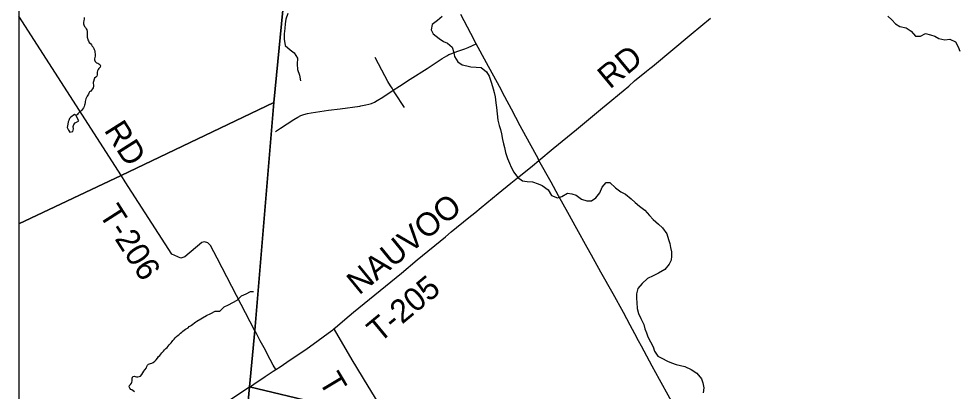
# Model space of a CAD drawing. Extents: x 0 to 34, y 0 to 22.
# Drawn here: x 17.162 to 19.453, y 15.614 to 16.521 of the extents above; entities that cross this region are included whole.
import ezdxf

# ---------------------------------------------------------------- set-up
doc = ezdxf.new("R2010")
doc.units = 0
for name, color, linetype in [('GM_X_Corporation', 7, 'Continuous'), ('GM_X_County_Road', 7, 'Continuous'), ('GM_X_Minor_Lake', 7, 'Continuous'), ('GM_X_Minor_River', 7, 'Continuous'), ('GM_X_State_Route', 7, 'Continuous'), ('GM_X_Township_Road', 7, 'Continuous'), ('GM_X_Township_Road_Text', 7, 'Continuous')]:
    doc.layers.add(name, color=color, linetype=linetype)

msp = doc.modelspace()

# ---------------------------------------------------------------- linework, layer by layer
at = {"layer": 'GM_X_Corporation'}
for points in [[(18.23, 21.1059), (17.1625, 21.1059), (17.1625, 14.3059), (17.597, 14.3059), (17.6136, 14.4601), (17.7239, 15.6245), (17.7373, 15.7617), (17.7834, 16.317), (17.8718, 17.2256), (17.9672, 18.2605), (18.0387, 19.0962), (18.0879, 19.5959), (18.1731, 20.4696), (18.203, 20.7746)], [(18.23, 21.1059), (17.1625, 21.1059), (17.1625, 16.0215), (17.412, 16.1394), (17.7834, 16.317), (17.8718, 17.2256), (17.9672, 18.2605), (18.0387, 19.0962), (18.0879, 19.5959), (18.1731, 20.4696), (18.203, 20.7746)], [(17.597, 14.3059), (23.9625, 14.3059), (23.9625, 21.1059), (18.23, 21.1059), (18.203, 20.7746), (18.1731, 20.4696), (18.0879, 19.5959), (18.0387, 19.0962), (17.9672, 18.2605), (17.8718, 17.2256), (17.7834, 16.317), (17.7373, 15.7617), (17.7239, 15.6245), (17.6136, 14.4601)], [(17.1625, 16.0215), (17.1625, 14.3059), (17.597, 14.3059), (17.6136, 14.4601), (17.7239, 15.6245), (17.7373, 15.7617), (17.7834, 16.317), (17.412, 16.1394)], [(17.597, 14.3059), (22.6629, 14.3059), (22.7103, 14.4966), (22.4946, 14.5463), (21.6235, 14.742), (20.9871, 14.8793), (20.156, 15.0595), (18.8797, 15.3563), (18.0639, 15.5437), (17.7239, 15.6245), (17.6136, 14.4601)]]:
    msp.add_lwpolyline(points, close=True, dxfattribs=at)
msp.add_lwpolyline([(17.8718, 17.2256), (17.7834, 16.317), (17.7373, 15.7617), (17.7239, 15.6245), (18.0639, 15.5437), (18.8797, 15.3563), (20.156, 15.0595), (20.9871, 14.8793), (21.6235, 14.742), (22.4946, 14.5463), (22.7103, 14.4966), (23.0409, 15.7041), (23.1639, 16.2517), (23.362, 16.8676)], dxfattribs=at)
at = {"layer": 'GM_X_County_Road'}
msp.add_line((17.7241, 15.6239), (17.1625, 15.2511), dxfattribs=at)
at = {"layer": 'GM_X_Minor_Lake'}
for points in [[(17.2824, 16.2704), (17.2819, 16.2643), (17.2802, 16.2567), (17.2835, 16.2502), (17.2864, 16.2452), (17.2941, 16.2466), (17.2958, 16.2534), (17.2951, 16.2587), (17.2963, 16.2636), (17.2995, 16.2674), (17.303, 16.2696), (17.3087, 16.2729), (17.3014, 16.286)], [(17.3014, 16.286), (17.298, 16.2883), (17.2891, 16.2817), (17.2859, 16.2783), (17.2843, 16.2738), (17.2824, 16.2704)]]:
    msp.add_lwpolyline(points, dxfattribs=at)
at = {"layer": 'GM_X_Minor_River'}
for points in [[(17.3219, 16.524), (17.3215, 16.521), (17.3206, 16.5161), (17.3197, 16.5131), (17.32, 16.5089), (17.3207, 16.5062), (17.3225, 16.5027), (17.3247, 16.4997), (17.3262, 16.497), (17.328, 16.4939), (17.3287, 16.4901), (17.3293, 16.4843), (17.3292, 16.4813), (17.3291, 16.4767), (17.3298, 16.4737), (17.3305, 16.4703), (17.3319, 16.4676), (17.3341, 16.4637), (17.3367, 16.461), (17.3393, 16.4579), (17.3415, 16.4544), (17.3437, 16.4517), (17.3455, 16.449), (17.3462, 16.4463), (17.3473, 16.4432), (17.348, 16.4402), (17.3482, 16.4352), (17.3482, 16.4326), (17.3481, 16.4299)], [(17.8175, 16.5338), (17.8127, 16.5206), (17.8111, 16.5092), (17.8101, 16.4974), (17.8088, 16.4849), (17.8086, 16.4713), (17.8114, 16.4564), (17.823, 16.4456), (17.8332, 16.4379), (17.8413, 16.4249), (17.8407, 16.4105), (17.8413, 16.3979), (17.8464, 16.3838), (17.8485, 16.3697)], [(18.1931, 16.5268), (18.1824, 16.5167), (18.1693, 16.5074), (18.1669, 16.4945), (18.1717, 16.4845), (18.1863, 16.473), (18.1964, 16.466), (18.2062, 16.4617), (18.2178, 16.4517), (18.2218, 16.4387), (18.2239, 16.4292), (18.2317, 16.4162), (18.2426, 16.4088), (18.2532, 16.4064), (18.263, 16.4043), (18.2763, 16.4034), (18.2888, 16.4025), (18.3011, 16.3921), (18.3078, 16.3813), (18.314, 16.3645), (18.318, 16.3508), (18.3205, 16.3413), (18.3226, 16.331), (18.3243, 16.3162), (18.3257, 16.3052), (18.3273, 16.29), (18.3294, 16.2744), (18.3326, 16.2614), (18.3355, 16.2515), (18.3376, 16.2408), (18.3401, 16.2271), (18.3426, 16.2169), (18.3455, 16.2073), (18.348, 16.1955), (18.3527, 16.1807), (18.3574, 16.1696), (18.3618, 16.16), (18.3677, 16.1474), (18.3766, 16.1352), (18.3894, 16.1266), (18.4008, 16.125), (18.4136, 16.1236), (18.4272, 16.1193), (18.4374, 16.1153), (18.4517, 16.1049), (18.4598, 16.0907), (18.4745, 16.0852), (18.4848, 16.0885), (18.4989, 16.0963), (18.5092, 16.095), (18.5197, 16.0915), (18.5332, 16.0818), (18.5461, 16.0774)], [(19.2787, 16.5276), (19.2884, 16.5183), (19.2974, 16.5087), (19.3083, 16.5025), (19.3238, 16.4992), (19.3354, 16.4911), (19.3459, 16.4792), (19.358, 16.479), (19.3702, 16.4853), (19.3827, 16.4825), (19.3929, 16.4786), (19.4031, 16.4735), (19.4174, 16.4699), (19.4299, 16.4716), (19.4435, 16.4653), (19.4505, 16.4527), (19.4545, 16.442)], [(17.3481, 16.4299), (17.3476, 16.4269), (17.3472, 16.4235), (17.3471, 16.4208), (17.3485, 16.4174), (17.3515, 16.4139), (17.3549, 16.4127), (17.3575, 16.4111), (17.3601, 16.4095), (17.3616, 16.4068), (17.3604, 16.4034), (17.3572, 16.4001), (17.3556, 16.3975), (17.3544, 16.3944), (17.3536, 16.391), (17.3531, 16.3884), (17.353, 16.3846), (17.3526, 16.3812), (17.3498, 16.3786), (17.3471, 16.3768), (17.3463, 16.3737), (17.3446, 16.3685), (17.3438, 16.3658), (17.3438, 16.3632), (17.3441, 16.3601), (17.344, 16.3567), (17.3435, 16.3533), (17.3419, 16.3507), (17.3396, 16.3477), (17.338, 16.3451), (17.3349, 16.3429), (17.3333, 16.3402), (17.3321, 16.3376), (17.3305, 16.335), (17.3289, 16.3324), (17.3277, 16.3297), (17.3261, 16.3263), (17.3253, 16.3233), (17.3244, 16.3195), (17.324, 16.3169), (17.3235, 16.3135), (17.3227, 16.3109), (17.3218, 16.3078), (17.3198, 16.3045), (17.3175, 16.3011), (17.3151, 16.2981), (17.3128, 16.2951), (17.3093, 16.2926), (17.3065, 16.29), (17.3046, 16.2873), (17.3014, 16.286)], [(18.5461, 16.0774), (18.5574, 16.0776), (18.5678, 16.0847), (18.5774, 16.0975), (18.5829, 16.1111), (18.5926, 16.122), (18.6021, 16.1226), (18.6159, 16.1091), (18.629, 16.0995), (18.6403, 16.0936), (18.6538, 16.0824), (18.6639, 16.0735), (18.6744, 16.065), (18.6868, 16.0546), (18.6987, 16.0423), (18.7073, 16.032), (18.72, 16.0211), (18.7301, 16.0119), (18.7409, 15.9977), (18.7445, 15.9832), (18.7478, 15.9737), (18.7499, 15.9638), (18.752, 15.9531), (18.7519, 15.9429), (18.751, 15.9334), (18.7467, 15.9232), (18.7359, 15.9101), (18.7206, 15.9016), (18.7076, 15.8949), (18.6935, 15.8883), (18.6804, 15.8763), (18.67, 15.8643), (18.6671, 15.851), (18.6666, 15.8397), (18.6672, 15.8298), (18.6685, 15.8153), (18.6714, 15.8031), (18.6773, 15.7909), (18.6846, 15.7764), (18.6871, 15.7661), (18.6908, 15.7562), (18.694, 15.7463), (18.7011, 15.7344), (18.7077, 15.7218), (18.711, 15.7115), (18.7184, 15.6996), (18.7282, 15.6942), (18.7421, 15.6875), (18.7519, 15.6828), (18.7636, 15.6789), (18.7742, 15.6765), (18.7848, 15.674), (18.7998, 15.6666), (18.8133, 15.6577), (18.8253, 15.6443), (18.8282, 15.6347), (18.831, 15.6225), (18.8293, 15.61)], [(17.596, 15.7844), (17.6196, 15.798), (17.6303, 15.8033), (17.641, 15.8087), (17.6517, 15.8087), (17.6624, 15.8194), (17.6731, 15.8247), (17.6838, 15.8301), (17.6945, 15.8355), (17.7052, 15.8462), (17.7159, 15.8515), (17.7266, 15.8569), (17.7343, 15.8569)], [(17.5432, 15.7439), (17.5467, 15.7469), (17.5502, 15.7502), (17.5529, 15.7524), (17.5564, 15.7554), (17.5592, 15.758), (17.5623, 15.7602), (17.5654, 15.7624), (17.5685, 15.765), (17.5715, 15.7668), (17.5746, 15.7686), (17.5777, 15.7712), (17.5805, 15.773), (17.5832, 15.7749), (17.5867, 15.7774), (17.5902, 15.7804), (17.5933, 15.7826), (17.596, 15.7844)], [(17.444, 15.6126), (17.441, 15.6145), (17.4381, 15.6176), (17.4354, 15.6181), (17.4325, 15.6212), (17.431, 15.6247), (17.4322, 15.628), (17.4346, 15.6306), (17.4366, 15.6333), (17.4374, 15.6359), (17.4382, 15.6389), (17.4387, 15.6435), (17.4388, 15.6461), (17.44, 15.6495), (17.4435, 15.6502), (17.4461, 15.6494), (17.4491, 15.6493), (17.4522, 15.6492), (17.456, 15.6499), (17.4591, 15.651), (17.4618, 15.6543), (17.4642, 15.6588), (17.467, 15.6625), (17.4697, 15.6659), (17.4733, 15.6711), (17.4745, 15.6745), (17.4757, 15.6771), (17.4781, 15.6798), (17.4807, 15.6808), (17.4834, 15.6811), (17.4865, 15.6822), (17.49, 15.684), (17.4938, 15.687), (17.497, 15.6907), (17.5001, 15.6948), (17.5025, 15.6982), (17.5056, 15.7007), (17.5087, 15.7041), (17.5111, 15.7071), (17.5146, 15.7115), (17.5177, 15.7145), (17.5205, 15.7179), (17.5236, 15.7205), (17.5263, 15.7234), (17.5287, 15.7268), (17.5314, 15.7294), (17.5334, 15.732), (17.5358, 15.735), (17.5373, 15.7376), (17.5408, 15.7409), (17.5432, 15.7439)]]:
    msp.add_lwpolyline(points, dxfattribs=at)
at = {"layer": 'GM_X_State_Route'}
msp.add_lwpolyline([(18.7729, 15.5515), (18.723, 15.6425), (18.7053, 15.6753), (18.6788, 15.7238), (18.6718, 15.737), (18.6628, 15.754), (18.6516, 15.7748), (18.635, 15.8054), (18.6097, 15.851), (18.5799, 15.9041), (18.5569, 15.9454), (18.5467, 15.9639), (18.5216, 16.0096), (18.4997, 16.0494), (18.4771, 16.0901), (18.4588, 16.1233), (18.4293, 16.1763), (18.4269, 16.1806), (18.4059, 16.219), (18.3836, 16.2606), (18.3623, 16.3007), (18.3464, 16.3309), (18.3329, 16.3561), (18.3016, 16.4141), (18.2763, 16.46), (18.2631, 16.4856), (18.2391, 16.5319)], dxfattribs=at)
at = {"layer": 'GM_X_Township_Road'}
for p, q in [((18.0745, 16.3471), (18.0714, 16.3519)), ((17.7375, 15.7612), (17.6813, 15.8689))]:
    msp.add_line(p, q, dxfattribs=at)
for points in [[(17.4215, 16.1243), (17.4122, 16.1388), (17.1625, 16.5277)], [(18.4293, 16.1763), (18.464, 16.2052), (18.5207, 16.2516), (18.5642, 16.2878), (18.5843, 16.3043), (18.6015, 16.3187), (18.6253, 16.3386), (18.6339, 16.3457), (18.6477, 16.3573), (18.6623, 16.3697), (18.6909, 16.3935), (18.6992, 16.4001), (18.7056, 16.4049), (18.8001, 16.4836), (18.8469, 16.5225)], [(18.0745, 16.3471), (18.0893, 16.3568), (18.1159, 16.374), (18.1566, 16.4004), (18.1936, 16.4244), (18.2047, 16.4312), (18.2097, 16.4338), (18.2148, 16.436), (18.2317, 16.4422), (18.2487, 16.4482), (18.2568, 16.4513), (18.2763, 16.46)], [(18.0714, 16.3519), (18.0678, 16.3575), (18.0612, 16.3681), (18.0462, 16.396), (18.0381, 16.4114), (18.03, 16.4271)], [(17.9928, 16.3087), (17.9957, 16.3091), (18.008, 16.3112), (18.0146, 16.3128), (18.0217, 16.3152), (18.0285, 16.3181), (18.0356, 16.322), (18.0488, 16.3303), (18.0745, 16.3471)], [(18.1018, 16.3049), (18.0786, 16.3409), (18.0745, 16.3471)], [(17.7878, 16.2466), (17.7998, 16.2545), (17.8321, 16.2756), (17.8422, 16.2817), (17.8494, 16.2853), (17.8564, 16.2879), (17.8654, 16.2904), (17.8745, 16.2921), (17.917, 16.2982), (17.9453, 16.3021), (17.9928, 16.3087)], [(17.93, 15.7663), (17.9388, 15.7736), (17.9563, 15.7883), (17.9779, 15.8061), (18.0943, 15.9015), (18.1329, 15.934), (18.2015, 15.9904), (18.2155, 16.0018), (18.2588, 16.0368), (18.273, 16.0483), (18.2882, 16.0611), (18.3025, 16.073), (18.3302, 16.0954), (18.3609, 16.1209), (18.3766, 16.1334), (18.3922, 16.1458), (18.4134, 16.163), (18.4293, 16.1763)], [(17.6813, 15.8689), (17.6452, 15.938), (17.6295, 15.9691), (17.6231, 15.9753), (17.6144, 15.9777), (17.6083, 15.9759), (17.5667, 15.9409), (17.5567, 15.938), (17.5348, 15.9478), (17.4215, 16.1243)], [(17.7882, 15.6667), (17.7822, 15.6772), (17.7749, 15.6909), (17.7597, 15.7194), (17.7506, 15.7364), (17.7402, 15.7562), (17.7375, 15.7612)], [(17.7882, 15.6667), (17.7988, 15.6737), (17.8237, 15.69), (17.8615, 15.7159), (17.8919, 15.7374), (17.9162, 15.7554), (17.927, 15.7638), (17.93, 15.7663)], [(18.0647, 15.5423), (18.0641, 15.5432), (18.0443, 15.5755), (18.0132, 15.6263), (17.9745, 15.6906), (17.9315, 15.7639), (17.93, 15.7663)], [(17.7241, 15.6239), (17.7348, 15.6311), (17.7623, 15.6495), (17.7822, 15.6627), (17.7882, 15.6667)]]:
    msp.add_lwpolyline(points, dxfattribs=at)

# ---------------------------------------------------------------- texts
at = {"layer": 'GM_X_Township_Road_Text'}
for s, height, rotation, p in [('RD', 0.05682, 39.6226, (18.6018, 16.3483)), ('RD', 0.05682, 302.3199, (17.3689, 16.25)), ('NAUVOO', 0.05682, 39.4005, (17.991, 15.8466)), ('T-206', 0.05682, 302.6009, (17.3561, 16.0458)), ('T-205', 0.05682, 39.6629, (18.0406, 15.7301)), ('T', 0.0568, 300.9064, (17.8914, 15.6387))]:
    msp.add_text(s, height=height, rotation=rotation, dxfattribs=at).set_placement(p)

doc.saveas('drawing.dxf')
